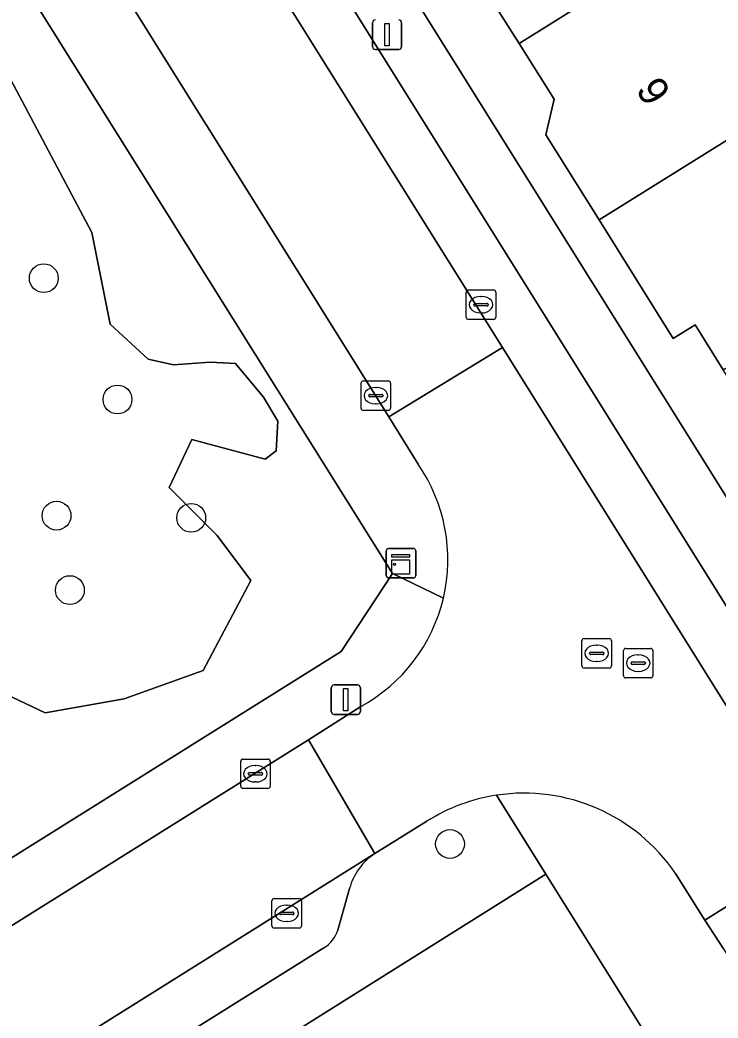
# Model space of a CAD drawing. Extents: x 159664 to 160323, y 385312 to 386115.
# Drawn here: x 159942.64 to 159966.33, y 385957.58 to 385991.46 of the extents above; entities that cross this region are included whole.
import ezdxf

# ---------------------------------------------------------------- set-up
doc = ezdxf.new("R2010")
doc.units = 0
for name, color, linetype in [('IMGEO_Boom', 7, 'Continuous'), ('IMGEO_Erf', 7, 'Continuous'), ('IMGEO_Groenvoorziening', 7, 'Continuous'), ('IMGEO_Kast', 7, 'Continuous'), ('IMGEO_Kolk', 7, 'Continuous'), ('IMGEO_Lichtmast', 7, 'Continuous'), ('IMGEO_Pand', 7, 'Continuous'), ('IMGEO_Pand_nummerreeks', 7, 'Continuous'), ('IMGEO_Parkeervlak_open', 7, 'Continuous'), ('IMGEO_Rijbaan_lokaal_open', 7, 'Continuous'), ('IMGEO_Rioolput', 7, 'Continuous'), ('IMGEO_Voetpad_open', 7, 'Continuous')]:
    doc.layers.add(name, color=color, linetype=linetype)

msp = doc.modelspace()

# ---------------------------------------------------------------- linework, layer by layer
at = {"layer": 'IMGEO_Boom'}
for centre in [(159943.449, 385982.695), (159945.952, 385978.578), (159943.884, 385974.634), (159948.454, 385974.563), (159944.337, 385972.109), (159957.233, 385963.49)]:
    msp.add_circle(centre, 0.489, dxfattribs=at)
at = {"layer": 'IMGEO_Erf'}
for points in [[(159947.685, 386005.559), (159971.661, 385967.195), (159975.052, 385961.74), (159976.18, 385962.441), (159973.428, 385966.833), (159974.165, 385967.295), (159973.172, 385968.889), (159971.714, 385971.226), (159970.719, 385971.449), (159969.785, 385972.954), (159970.015, 385973.953), (159969.85, 385974.216), (159969.709, 385974.434), (159968.72, 385974.665), (159967.795, 385976.161), (159968.015, 385977.165), (159966.505, 385979.583), (159965.549, 385981.11), (159964.803, 385980.644), (159962.29, 385984.673), (159960.483, 385987.566), (159960.763, 385988.77), (159959.575, 385990.666), (159958.126, 385992.973)], [(159974.902, 385939.389), (159960.488, 385962.471), (159911.405, 385931.658)]]:
    msp.add_lwpolyline(points, dxfattribs=at)
at = {"layer": 'IMGEO_Groenvoorziening'}
for points in [[(159953.545, 385970.025), (159955.282, 385972.677), (159935.869, 386003.671)], [(159936.786, 385992.325), (159938.156, 385989.949), (159940.533, 385990.8), (159941.824, 385990.37), (159945.076, 385984.249), (159945.697, 385981.14), (159946.988, 385979.945), (159947.849, 385979.754), (159949.092, 385979.849), (159949.953, 385979.801), (159950.91, 385978.654), (159951.388, 385977.841), (159951.34, 385976.837), (159950.957, 385976.55), (159948.471, 385977.219), (159947.706, 385975.593), (159949.332, 385973.967), (159950.479, 385972.437), (159948.853, 385969.377), (159946.175, 385968.42), (159943.498, 385967.942), (159939.672, 385969.759), (159936.698, 385970.64), (159933.013, 385964.523)], [(159941.494, 385978.599), (159936.698, 385970.64), (159939.672, 385969.759), (159943.498, 385967.942), (159946.175, 385968.42), (159948.853, 385969.377), (159950.479, 385972.437), (159949.332, 385973.967), (159947.706, 385975.593), (159948.471, 385977.219), (159950.957, 385976.55), (159951.34, 385976.837), (159951.388, 385977.841), (159950.91, 385978.654), (159949.953, 385979.801), (159949.092, 385979.849), (159947.849, 385979.754), (159946.988, 385979.945), (159945.697, 385981.14), (159945.076, 385984.249), (159941.824, 385990.37), (159940.533, 385990.8), (159938.156, 385989.949)], [(159929.698, 385960.737), (159930.844, 385958.751), (159925.526, 385955.729), (159925.362, 385955.957), (159925.229, 385955.669), (159924.663, 385954.821), (159923.933, 385954.11), (159923.516, 385953.815), (159922.602, 385953.364), (159921.614, 385953.113), (159921.106, 385953.066), (159920.089, 385953.133), (159919.591, 385953.245), (159918.644, 385953.623), (159905.459, 385945.09), (159902.396, 385942.717), (159901.198, 385940.363), (159899.753, 385938.659), (159900.054, 385938.175), (159900.817, 385937.026), (159953.545, 385970.025)]]:
    msp.add_lwpolyline(points, dxfattribs=at)
at = {"layer": 'IMGEO_Kast'}
for p, q in [((159955.07, 385972.597), (159955.07, 385973.438)), ((159955.07, 385973.438), (159955.07, 385972.597)), ((159955.145, 385973.522), (159955.986, 385973.522)), ((159955.986, 385973.522), (159955.145, 385973.522)), ((159956.07, 385973.447), (159956.07, 385972.606)), ((159956.07, 385972.606), (159956.07, 385973.447)), ((159955.995, 385972.522), (159955.154, 385972.522)), ((159955.154, 385972.522), (159955.995, 385972.522))]:
    msp.add_line(p, q, dxfattribs=at)
for points in [[(159955.265, 385973.312), (159955.865, 385973.312), (159955.865, 385973.227), (159955.265, 385973.227), (159955.265, 385973.312)], [(159955.265, 385973.137), (159955.865, 385973.137), (159955.865, 385972.648), (159955.265, 385972.648), (159955.265, 385973.137)]]:
    msp.add_lwpolyline(points, dxfattribs=at)
msp.add_circle((159955.349, 385972.986), 0.0377, dxfattribs=at)
for centre, start, end in [((159955.148, 385973.444), 92.4484, 184.2845), ((159955.148, 385973.444), 92.4484, 184.2845), ((159955.992, 385973.444), 2.4484, 94.2845), ((159955.992, 385973.444), 2.4484, 94.2845), ((159955.148, 385972.6), 182.4484, 274.2845), ((159955.148, 385972.6), 182.4484, 274.2845), ((159955.992, 385972.6), 272.4484, 4.2845), ((159955.992, 385972.6), 272.4484, 4.2845)]:
    msp.add_arc(centre, 0.0779, start, end, dxfattribs=at)
at = {"layer": 'IMGEO_Kolk'}
for p, q in [((159957.787, 385981.369), (159957.787, 385982.221)), ((159957.862, 385982.295), (159958.714, 385982.295)), ((159958.788, 385982.221), (159958.788, 385981.369)), ((159958.089, 385981.838), (159958.487, 385981.838)), ((159958.275, 385982.075), (159958.3, 385982.075)), ((159958.046, 385981.789), (159958.046, 385981.801)), ((159958.484, 385981.752), (159958.086, 385981.752)), ((159958.298, 385981.515), (159958.273, 385981.515)), ((159958.53, 385981.801), (159958.53, 385981.789)), ((159958.714, 385981.295), (159957.862, 385981.295)), ((159954.218, 385978.283), (159954.218, 385979.135)), ((159954.293, 385979.209), (159955.145, 385979.209)), ((159955.219, 385979.135), (159955.219, 385978.283)), ((159954.706, 385978.989), (159954.731, 385978.989)), ((159954.477, 385978.703), (159954.477, 385978.715)), ((159954.915, 385978.666), (159954.517, 385978.666)), ((159954.52, 385978.752), (159954.918, 385978.752)), ((159954.961, 385978.715), (159954.961, 385978.703)), ((159955.145, 385978.209), (159954.293, 385978.209)), ((159954.729, 385978.429), (159954.704, 385978.429)), ((159950.131, 385965.45), (159950.131, 385966.302)), ((159950.206, 385966.376), (159951.058, 385966.376)), ((159951.132, 385966.302), (159951.132, 385965.45)), ((159950.433, 385965.919), (159950.831, 385965.919)), ((159950.619, 385966.156), (159950.644, 385966.156)), ((159950.39, 385965.87), (159950.39, 385965.882)), ((159950.828, 385965.833), (159950.43, 385965.833)), ((159950.642, 385965.596), (159950.617, 385965.596)), ((159950.874, 385965.882), (159950.874, 385965.87)), ((159951.058, 385965.376), (159950.206, 385965.376)), ((159951.193, 385960.712), (159951.193, 385961.564)), ((159951.268, 385961.638), (159952.12, 385961.638)), ((159952.194, 385961.564), (159952.194, 385960.712)), ((159951.495, 385961.181), (159951.893, 385961.181)), ((159951.681, 385961.418), (159951.706, 385961.418)), ((159951.452, 385961.132), (159951.452, 385961.144)), ((159951.89, 385961.095), (159951.492, 385961.095)), ((159951.704, 385960.858), (159951.679, 385960.858)), ((159951.936, 385961.144), (159951.936, 385961.132)), ((159952.12, 385960.638), (159951.268, 385960.638))]:
    msp.add_line(p, q, dxfattribs=at)
for points in [[(159957.787, 385981.369), (159957.787, 385982.221)], [(159957.862, 385982.295), (159958.714, 385982.295)], [(159958.788, 385982.221), (159958.788, 385981.369)], [(159958.714, 385981.295), (159957.862, 385981.295)], [(159954.218, 385978.283), (159954.218, 385979.135)], [(159954.293, 385979.209), (159955.145, 385979.209)], [(159955.219, 385979.135), (159955.219, 385978.283)], [(159955.145, 385978.209), (159954.293, 385978.209)], [(159950.131, 385965.45), (159950.131, 385966.302)], [(159950.206, 385966.376), (159951.058, 385966.376)], [(159951.132, 385966.302), (159951.132, 385965.45)], [(159951.058, 385965.376), (159950.206, 385965.376)], [(159951.193, 385960.712), (159951.193, 385961.564)], [(159951.268, 385961.638), (159952.12, 385961.638)], [(159952.194, 385961.564), (159952.194, 385960.712)], [(159952.12, 385960.638), (159951.268, 385960.638)]]:
    msp.add_lwpolyline(points, dxfattribs=at)
for centre, radius, start, end in [((159957.864, 385982.219), 0.0765, 91.552, 178.448), ((159957.864, 385982.219), 0.0765, 91.552, 178.448), ((159958.712, 385982.219), 0.0765, 1.552, 88.448), ((159958.712, 385982.219), 0.0765, 1.552, 88.448), ((159958.086, 385981.798), 0.0403, 85.8775, 175.7526), ((159958.491, 385981.8), 0.0386, 1.7309, 96.639), ((159958.083, 385981.788), 0.0366, 178.938, 274.7102), ((159958.487, 385981.795), 0.043, 264.8664, 352.4533), ((159957.864, 385981.371), 0.0765, 181.552, 268.448), ((159957.864, 385981.371), 0.0765, 181.552, 268.448), ((159958.712, 385981.371), 0.0765, 271.552, 358.448), ((159958.712, 385981.371), 0.0765, 271.552, 358.448), ((159954.295, 385979.133), 0.0765, 91.552, 178.448), ((159954.295, 385979.133), 0.0765, 91.552, 178.448), ((159955.143, 385979.133), 0.0765, 1.552, 88.448), ((159955.143, 385979.133), 0.0765, 1.552, 88.448), ((159954.517, 385978.712), 0.0403, 85.8775, 175.7526), ((159954.514, 385978.702), 0.0366, 178.938, 274.7102), ((159954.918, 385978.709), 0.043, 264.8664, 352.4533), ((159954.922, 385978.714), 0.0386, 1.7309, 96.639), ((159954.295, 385978.285), 0.0765, 181.552, 268.448), ((159954.295, 385978.285), 0.0765, 181.552, 268.448), ((159955.143, 385978.285), 0.0765, 271.552, 358.448), ((159955.143, 385978.285), 0.0765, 271.552, 358.448), ((159950.208, 385966.3), 0.0765, 91.552, 178.448), ((159950.208, 385966.3), 0.0765, 91.552, 178.448), ((159951.056, 385966.3), 0.0765, 1.552, 88.448), ((159951.056, 385966.3), 0.0765, 1.552, 88.448), ((159950.43, 385965.879), 0.0403, 85.8775, 175.7526), ((159950.835, 385965.881), 0.0386, 1.7309, 96.639), ((159950.427, 385965.869), 0.0366, 178.938, 274.7102), ((159950.831, 385965.876), 0.043, 264.8664, 352.4533), ((159950.208, 385965.452), 0.0765, 181.552, 268.448), ((159950.208, 385965.452), 0.0765, 181.552, 268.448), ((159951.056, 385965.452), 0.0765, 271.552, 358.448), ((159951.056, 385965.452), 0.0765, 271.552, 358.448), ((159951.27, 385961.562), 0.0765, 91.552, 178.448), ((159951.27, 385961.562), 0.0765, 91.552, 178.448), ((159952.118, 385961.562), 0.0765, 1.552, 88.448), ((159952.118, 385961.562), 0.0765, 1.552, 88.448), ((159951.492, 385961.141), 0.0403, 85.8775, 175.7526), ((159951.897, 385961.143), 0.0386, 1.7309, 96.639), ((159951.489, 385961.131), 0.0366, 178.938, 274.7102), ((159951.893, 385961.138), 0.043, 264.8664, 352.4533), ((159951.27, 385960.714), 0.0765, 181.552, 268.448), ((159951.27, 385960.714), 0.0765, 181.552, 268.448), ((159952.118, 385960.714), 0.0765, 271.552, 358.448), ((159952.118, 385960.714), 0.0765, 271.552, 358.448)]:
    msp.add_arc(centre, radius, start, end, dxfattribs=at)
for centre, major_axis, ratio, start_param, end_param in [((159958.274, 385981.795), (-0.387, 0.002), 0.722429, 4.712389, 7.853982), ((159958.299, 385981.795), (-0.39, 0.002), 0.717154, 1.570796, 4.712389), ((159954.705, 385978.709), (-0.387, 0.002), 0.722429, 4.712389, 7.853982), ((159954.73, 385978.709), (-0.39, 0.002), 0.717154, 1.570796, 4.712389), ((159950.618, 385965.876), (-0.387, 0.002), 0.722429, 4.712389, 7.853982), ((159950.643, 385965.876), (-0.39, 0.002), 0.717154, 1.570796, 4.712389), ((159951.68, 385961.138), (-0.387, 0.002), 0.722429, 4.712389, 7.853982), ((159951.705, 385961.138), (-0.39, 0.002), 0.717154, 1.570796, 4.712389)]:
    msp.add_ellipse(centre, major_axis=major_axis, ratio=ratio, start_param=start_param, end_param=end_param, dxfattribs=at)
at = {"layer": 'IMGEO_Lichtmast'}
for p, q in [((159954.602, 385990.56), (159954.602, 385991.36)), ((159954.602, 385991.36), (159954.602, 385990.56)), ((159955.592, 385991.36), (159955.592, 385990.56)), ((159955.592, 385990.56), (159955.592, 385991.36)), ((159955.492, 385990.46), (159954.702, 385990.46)), ((159954.702, 385990.46), (159955.492, 385990.46)), ((159953.202, 385967.99), (159953.202, 385968.79)), ((159953.202, 385968.79), (159953.202, 385967.99)), ((159953.302, 385968.89), (159954.092, 385968.89)), ((159954.092, 385968.89), (159953.302, 385968.89)), ((159954.192, 385968.79), (159954.192, 385967.99)), ((159954.192, 385967.99), (159954.192, 385968.79)), ((159954.092, 385967.89), (159953.302, 385967.89)), ((159953.302, 385967.89), (159954.092, 385967.89))]:
    msp.add_line(p, q, dxfattribs=at)
for points in [[(159955.022, 385991.335), (159955.172, 385991.335), (159955.172, 385990.585), (159955.022, 385990.585), (159955.022, 385991.335)], [(159953.622, 385968.765), (159953.772, 385968.765), (159953.772, 385968.015), (159953.622, 385968.015), (159953.622, 385968.765)]]:
    msp.add_lwpolyline(points, dxfattribs=at)
for centre, start, end in [((159954.702, 385991.36), 90, 180), ((159954.702, 385991.36), 90, 180), ((159955.492, 385991.36), 0, 90), ((159955.492, 385991.36), 360, 90), ((159954.702, 385990.56), 180, 270), ((159954.702, 385990.56), 180, 270), ((159955.492, 385990.56), 270, 0), ((159955.492, 385990.56), 270, 0), ((159953.302, 385968.79), 90, 180), ((159953.302, 385968.79), 90, 180), ((159954.092, 385968.79), 0, 90), ((159954.092, 385968.79), 360, 90), ((159953.302, 385967.99), 180, 270), ((159953.302, 385967.99), 180, 270), ((159954.092, 385967.99), 270, 0), ((159954.092, 385967.99), 270, 0)]:
    msp.add_arc(centre, 0.1, start, end, dxfattribs=at)
at = {"layer": 'IMGEO_Pand'}
for points in [[(159970.826, 385997.685), (159969.452, 385999.916), (159964.576, 385996.912), (159962.667, 385999.966), (159956.266, 385995.972), (159956.439, 385995.695), (159956.22, 385994.679), (159957.143, 385993.192), (159958.126, 385992.973), (159959.575, 385990.666)], [(159972.178, 385995.488), (159970.826, 385997.685), (159959.575, 385990.666), (159960.763, 385988.77), (159960.483, 385987.566), (159962.29, 385984.673), (159969.438, 385989.133), (159967.323, 385992.516)], [(159977.748, 385986.597), (159976.376, 385988.795), (159971.53, 385985.786), (159969.438, 385989.133), (159962.29, 385984.673), (159964.803, 385980.644), (159965.549, 385981.11), (159966.505, 385979.583)]]:
    msp.add_lwpolyline(points, close=True, dxfattribs=at)
at = {"layer": 'IMGEO_Parkeervlak_open'}
for points in [[(159925.856, 386033.371), (159959.016, 385980.344)], [(160007.649, 385905.881), (159928.962, 386031.821)], [(159959.016, 385980.344), (159969.672, 385963.279)], [(159954.688, 385963.169), (159911.323, 385935.993)], [(159953.424, 385960.567), (159953.827, 385961.983)], [(159914.736, 385936.044), (159952.958, 385959.968)]]:
    msp.add_lwpolyline(points, dxfattribs=at)
for centre, radius, start, end in [((159955.805, 385961.453), 2.048, 123.0524, 164.9906), ((159952.355, 385960.918), 1.125, 302.4108, 341.826)]:
    msp.add_arc(centre, radius, start, end, dxfattribs=at)
at = {"layer": 'IMGEO_Rijbaan_lokaal_open'}
for points in [[(159959.016, 385980.344), (159925.856, 386033.371), (159924.811, 386035.12), (159920.972, 386032.678), (159955.159, 385977.993)], [(159954.688, 385963.169), (159952.436, 385967.026), (159908.969, 385939.82), (159911.323, 385935.993)], [(160009.352, 385899.733), (159969.672, 385963.279), (159965.877, 385960.911), (159966.516, 385959.929), (160005.572, 385897.372)]]:
    msp.add_lwpolyline(points, close=True, dxfattribs=at)
for points in [[(159959.016, 385980.344), (159955.159, 385977.993), (159956.151, 385976.381)], [(159964.885, 385962.489), (159965.877, 385960.911), (159969.672, 385963.279), (159959.016, 385980.344)], [(159954.209, 385968.159), (159952.436, 385967.026), (159954.688, 385963.169), (159956.453, 385964.267)]]:
    msp.add_lwpolyline(points, dxfattribs=at)
for centre, radius, start, end in [((159951.473, 385973.146), 5.688, 346.703, 34.6627), ((159951.473, 385973.144), 5.687, 298.754, 346.7179), ((159959.762, 385958.994), 6.226, 98.7292, 122.1064), ((159959.749, 385959.02), 6.197, 34.0366, 98.6531)]:
    msp.add_arc(centre, radius, start, end, dxfattribs=at)
at = {"layer": 'IMGEO_Rioolput'}
for p, q in [((159961.711, 385969.536), (159961.711, 385970.388)), ((159961.786, 385970.462), (159962.638, 385970.462)), ((159962.712, 385970.388), (159962.712, 385969.536)), ((159961.97, 385969.956), (159961.97, 385969.968)), ((159962.013, 385970.005), (159962.411, 385970.005)), ((159962.199, 385970.242), (159962.224, 385970.242)), ((159962.454, 385969.968), (159962.454, 385969.956)), ((159963.12, 385969.204), (159963.12, 385970.056)), ((159963.195, 385970.13), (159964.047, 385970.13)), ((159964.121, 385970.056), (159964.121, 385969.204)), ((159962.408, 385969.919), (159962.01, 385969.919)), ((159962.222, 385969.682), (159962.197, 385969.682)), ((159963.379, 385969.624), (159963.379, 385969.636)), ((159963.422, 385969.673), (159963.82, 385969.673)), ((159963.608, 385969.91), (159963.633, 385969.91)), ((159963.863, 385969.636), (159963.863, 385969.624)), ((159962.638, 385969.462), (159961.786, 385969.462)), ((159963.817, 385969.587), (159963.419, 385969.587)), ((159963.631, 385969.35), (159963.606, 385969.35)), ((159964.047, 385969.13), (159963.195, 385969.13))]:
    msp.add_line(p, q, dxfattribs=at)
for points in [[(159961.711, 385969.536), (159961.711, 385970.388)], [(159961.786, 385970.462), (159962.638, 385970.462)], [(159962.712, 385970.388), (159962.712, 385969.536)], [(159963.12, 385969.204), (159963.12, 385970.056)], [(159963.195, 385970.13), (159964.047, 385970.13)], [(159964.121, 385970.056), (159964.121, 385969.204)], [(159962.638, 385969.462), (159961.786, 385969.462)], [(159964.047, 385969.13), (159963.195, 385969.13)]]:
    msp.add_lwpolyline(points, dxfattribs=at)
for centre, radius, start, end in [((159961.788, 385970.386), 0.0765, 91.552, 178.448), ((159961.788, 385970.386), 0.0765, 91.552, 178.448), ((159962.636, 385970.386), 0.0765, 1.552, 88.448), ((159962.636, 385970.386), 0.0765, 1.552, 88.448), ((159962.01, 385969.965), 0.0403, 85.8775, 175.7526), ((159962.415, 385969.967), 0.0386, 1.7309, 96.639), ((159963.197, 385970.054), 0.0765, 91.552, 178.448), ((159963.197, 385970.054), 0.0765, 91.552, 178.448), ((159964.045, 385970.054), 0.0765, 1.552, 88.448), ((159964.045, 385970.054), 0.0765, 1.552, 88.448), ((159962.007, 385969.955), 0.0366, 178.938, 274.7102), ((159962.411, 385969.962), 0.043, 264.8664, 352.4533), ((159963.419, 385969.633), 0.0403, 85.8775, 175.7526), ((159963.824, 385969.635), 0.0386, 1.7309, 96.639), ((159961.788, 385969.538), 0.0765, 181.552, 268.448), ((159961.788, 385969.538), 0.0765, 181.552, 268.448), ((159962.636, 385969.538), 0.0765, 271.552, 358.448), ((159962.636, 385969.538), 0.0765, 271.552, 358.448), ((159963.416, 385969.623), 0.0366, 178.938, 274.7102), ((159963.82, 385969.63), 0.043, 264.8664, 352.4533), ((159963.197, 385969.206), 0.0765, 181.552, 268.448), ((159963.197, 385969.206), 0.0765, 181.552, 268.448), ((159964.045, 385969.206), 0.0765, 271.552, 358.448), ((159964.045, 385969.206), 0.0765, 271.552, 358.448)]:
    msp.add_arc(centre, radius, start, end, dxfattribs=at)
for centre, major_axis, ratio, start_param, end_param in [((159962.198, 385969.962), (-0.387, 0.002), 0.722429, 4.712389, 7.853982), ((159962.223, 385969.962), (-0.39, 0.002), 0.717154, 1.570796, 4.712389), ((159963.607, 385969.63), (-0.387, 0.002), 0.722429, 4.712389, 7.853982), ((159963.632, 385969.63), (-0.39, 0.002), 0.717154, 1.570796, 4.712389)]:
    msp.add_ellipse(centre, major_axis=major_axis, ratio=ratio, start_param=start_param, end_param=end_param, dxfattribs=at)
at = {"layer": 'IMGEO_Voetpad_open'}
for points in [[(160035.946, 385864.298), (160011.524, 385903.327), (160009.458, 385906.629), (159986.636, 385943.101), (159975.855, 385960.448), (159975.052, 385961.74), (159971.661, 385967.195), (159947.685, 386005.559), (159946.972, 386006.7), (159927.976, 386037.096), (159924.811, 386035.12), (159925.856, 386033.371)], [(159920.972, 386032.678), (159918.634, 386031.189), (159922.172, 386025.541), (159924.707, 386021.493), (159935.869, 386003.671), (159955.282, 385972.677), (159957.008, 385971.838)], [(159956.151, 385976.381), (159955.159, 385977.993), (159920.972, 386032.678)], [(159928.962, 386031.821), (160007.649, 385905.881), (160007.996, 385906.094), (160010.404, 385902.292), (160010.038, 385902.057), (160043.232, 385848.929)], [(159957.008, 385971.838), (159955.282, 385972.677), (159953.545, 385970.025), (159900.817, 385937.026), (159900.054, 385938.175), (159899.814, 385938.011), (159897.205, 385936.362), (159897.089, 385936.287), (159897.826, 385935.149), (159844.627, 385901.937), (159840.98, 385902.792), (159842.724, 385899.996)], [(159952.436, 385967.026), (159954.209, 385968.159)], [(159846.264, 385900.693), (159847.59, 385901.495), (159891.196, 385928.691), (159908.969, 385939.82), (159952.436, 385967.026)], [(159958.817, 385965.147), (159960.488, 385962.471), (159974.902, 385939.389), (159974.915, 385939.368), (159975.723, 385938.075), (159999.31, 385900.303), (160001.374, 385896.998), (160024.965, 385859.219), (160022.665, 385857.784), (160023.444, 385856.494), (160025.732, 385857.953), (160038.523, 385837.501), (160040.915, 385833.676)], [(159960.488, 385962.471), (159958.817, 385965.147)], [(159956.453, 385964.267), (159954.688, 385963.169)], [(159907.344, 385929.109), (159911.405, 385931.658), (159960.488, 385962.471)], [(159966.516, 385959.929), (159965.877, 385960.911), (159964.885, 385962.489)], [(159953.827, 385961.983), (159953.424, 385960.567)], [(159952.958, 385959.968), (159914.736, 385936.044)]]:
    msp.add_lwpolyline(points, dxfattribs=at)
for centre, radius, start, end in [((159951.473, 385973.146), 5.688, 346.703, 34.6627), ((159951.473, 385973.144), 5.687, 298.754, 346.7179), ((159959.762, 385958.994), 6.226, 98.7292, 122.1064), ((159959.749, 385959.02), 6.197, 34.0366, 98.6531), ((159955.805, 385961.453), 2.048, 123.0524, 164.9906), ((159952.355, 385960.918), 1.125, 302.4108, 341.826)]:
    msp.add_arc(centre, radius, start, end, dxfattribs=at)

# ---------------------------------------------------------------- texts
at = {"layer": 'IMGEO_Pand_nummerreeks'}
msp.add_text('9', height=1, rotation=301.9365, dxfattribs=at).set_placement((159963.518, 385989.096))

doc.saveas('drawing.dxf')
